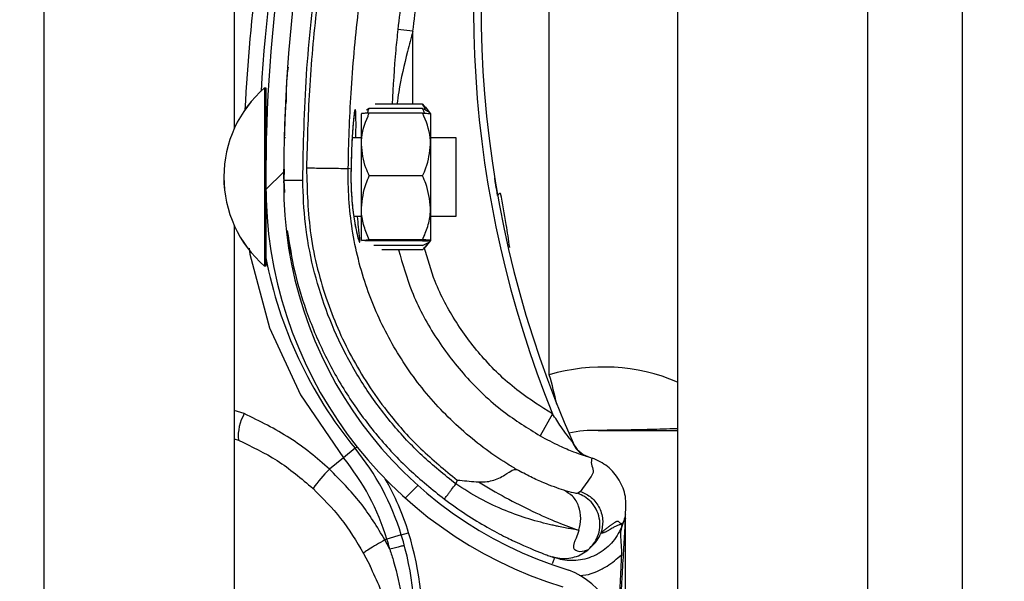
# Model space of a CAD drawing. Header units: inches. Extents: x 170 to 284, y 215 to 248.
# Tile 942 of 1056: x 235.429 to 235.5621, y 242.0638 to 242.1397. Entities that reach past the tile are written whole.
import ezdxf

# ---------------------------------------------------------------- set-up
doc = ezdxf.new("R2010")
doc.units = ezdxf.units.IN
doc.header["$LTSCALE"] = 0.25
doc.header["$MEASUREMENT"] = 0
doc.layers.add('ANNOTATIONS', color=1, linetype='Continuous')
doc.layers.add('LH TOP OF HOOD', color=7, linetype='Continuous')
doc.styles.add('ARIAL', font='arial.ttf', dxfattribs={"height": 0.09375})
doc.dimstyles.new('STANDARD$0', dxfattribs={"dimtxt": 0.09375, "dimasz": 0.09375, "dimexe": 0.03125, "dimexo": 0.046875, "dimgap": 0.09, "dimtad": 0, "dimtih": 1, "dimtoh": 1, "dimdec": 4, "dimzin": 0, "dimdsep": 46, "dimtxsty": 'ARIAL', "dimcen": 0.09, "dimadec": 0, "dimazin": 0, "dimtfac": 1, "dimtdec": 4, "dimtofl": 0, "dimtmove": 0, "dimatfit": 1, "dimfxl": 1, "dimtolj": 1, "dimtzin": 0, "dimarcsym": 0})

# ---------------------------------------------------------------- blocks, each defined once
blk = doc.blocks.new('*D70')
at = {"layer": 'ANNOTATIONS', "color": 0, "lineweight": -2, "transparency": 16777216}
for p, q in [((235.475871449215, 243.8427370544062), (236.9163148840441, 243.8427370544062)), ((236.8850648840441, 243.7489870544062), (236.8850648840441, 242.028811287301)), ((236.8850648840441, 239.873775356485), (236.8850648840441, 241.5939511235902)), ((236.1545398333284, 239.780025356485), (236.9163148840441, 239.780025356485))]:
    blk.add_line(p, q, dxfattribs=at)
at = {"layer": 'ANNOTATIONS', "color": 0, "transparency": 16777216}
for points in [[(236.8694398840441, 243.7489870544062), (236.9006898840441, 243.7489870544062), (236.8850648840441, 243.8427370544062)], [(236.8694398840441, 239.873775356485), (236.9006898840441, 239.873775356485), (236.8850648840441, 239.780025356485)]]:
    blk.add_solid(points, dxfattribs=at)
at = {"layer": 'defpoints', "color": 0, "transparency": 16777216}
for p in [(235.428996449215, 243.8427370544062), (236.1076648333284, 239.780025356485), (236.8850648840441, 239.780025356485)]:
    blk.add_point(p, dxfattribs=at)
at = {"layer": 'ANNOTATIONS', "color": 0, "transparency": 16777216, "insert": (236.8850648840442, 241.8113812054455), "char_height": 0.09375, "attachment_point": 5, "style": 'ARIAL'}
blk.add_mtext('\\A1;OPENING\\PHEIGHT', dxfattribs=at)

msp = doc.modelspace()

# ---------------------------------------------------------------- hatches: boundary and pattern name
at = {"layer": 'LH TOP OF HOOD'}
h = msp.add_hatch(dxfattribs=at)
h.set_pattern_fill('ANSI31', color=256, scale=0.34241245, angle=2.8e-322, style=0)
h.set_pattern_definition([(45, (225.4196035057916, 238.187647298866), (-0.03026527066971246, 0.03026527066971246), [])])
edge = h.paths.add_edge_path(flags=0)
edge.add_arc((235.4928707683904, 242.0272133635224), 0.001712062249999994, 450.0000000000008, 472.2104203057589)
edge.add_line((235.4922235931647, 242.0287983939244), (235.4913110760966, 242.0310332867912))
edge.add_arc((235.4928707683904, 242.0272133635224), 0.004126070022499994, 450, 472.2104203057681, ccw=False)
edge.add_arc((235.4928707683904, 242.0183106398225), 0.01302879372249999, 401.47616737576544, 450, ccw=False)
edge.add_arc((235.4886248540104, 242.0151604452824), 0.01830194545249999, 359.9999999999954, 400.0613730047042, ccw=False)
edge.add_arc((235.4951649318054, 242.0151604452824), 0.01176186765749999, 292.14085769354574, 360, ccw=False)
edge.add_arc((235.4928707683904, 242.0184133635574), 0.01566536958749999, 235.2570680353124, 295.43079980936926, ccw=False)
edge.add_arc((235.4981096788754, 242.0265285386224), 0.02532140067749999, 212.8542481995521, 235.9809333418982, ccw=False)
edge.add_arc((235.4899602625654, 242.0201596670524), 0.01504902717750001, 172.1557183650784, 209.3146496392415, ccw=False)
edge.add_arc((235.5023898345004, 242.0188242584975), 0.02754708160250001, 453.30850314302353, 532.9325737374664, ccw=False)
edge.add_arc((235.4991369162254, 242.0549145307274), 0.008748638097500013, 280.9586189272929, 427.9414322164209)
edge.add_arc((235.5189966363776, 242.1172678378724), 0.05672062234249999, 179.5706357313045, 253.0098997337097, ccw=False)
edge.add_arc((235.6773283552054, 242.1184662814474), 0.2150521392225, 163.4260275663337, 180.2060536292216, ccw=False)
edge.add_arc((235.4985548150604, 242.1706156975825), 0.02884824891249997, 465.1588434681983, 521.4137567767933, ccw=False)
edge.add_arc((235.4812287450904, 242.2251620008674), 0.0284373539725, 290.1205938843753, 343.7190675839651)
edge.add_arc((235.4940692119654, 242.2209845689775), 0.01494630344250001, 345.2914408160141, 400.547192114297)
edge.add_arc((235.4906450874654, 242.2191697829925), 0.0187470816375, 397.9578745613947, 431.4396159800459)
edge.add_arc((235.4928707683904, 242.2239977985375), 0.0134739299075, 433.8775574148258, 472.273645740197)
edge.add_arc((235.4903026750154, 242.2310172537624), 0.006011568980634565, 474.9825325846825, 495.7175736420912)
edge.add_arc((235.5000956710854, 242.2237581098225), 0.01816498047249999, 500.899260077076, 539.9999999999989)
edge.add_arc((235.4928707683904, 242.2237581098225), 0.01094007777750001, 539.9999999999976, 629.9999999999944)
edge.add_arc((235.4928707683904, 242.2146841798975), 0.001866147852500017, 269.9999999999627, 285.6422464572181)
edge.add_line((235.4933739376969, 242.21288714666), (235.4940248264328, 242.2105625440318))
edge.add_arc((235.4928707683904, 242.2146841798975), 0.004280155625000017, 269.9999999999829, 285.64224645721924, ccw=False)
edge.add_arc((235.4928707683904, 242.2237581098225), 0.01335408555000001, 179.9999999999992, 269.999999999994, ccw=False)
edge.add_arc((235.5000956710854, 242.2237581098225), 0.020578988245, 500.6113583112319, 540, ccw=False)
edge.add_arc((235.4903026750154, 242.2310172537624), 0.008425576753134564, 474.5776671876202, 496.4997109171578, ccw=False)
edge.add_arc((235.4928707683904, 242.2239977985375), 0.01588793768, 433.69030225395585, 472.4705806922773, ccw=False)
edge.add_arc((235.4906450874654, 242.2191697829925), 0.02116108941, 398.1045307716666, 431.57717173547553, ccw=False)
edge.add_arc((235.4940692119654, 242.2209845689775), 0.01736031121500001, 345.1802481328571, 400.36585332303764, ccw=False)
edge.add_arc((235.4812287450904, 242.2251620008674), 0.030851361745, 289.91815728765, 343.77953759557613, ccw=False)
edge.add_arc((235.4985548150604, 242.1706156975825), 0.02643424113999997, 464.9417095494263, 521.3236131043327)
edge.add_arc((235.6773283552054, 242.1184662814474), 0.21263813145, 523.4376684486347, 540.2096895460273)
edge.add_arc((235.5189966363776, 242.1172678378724), 0.05430661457, 539.5566266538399, 613.1145348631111)
edge.add_arc((235.4991369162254, 242.0549145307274), 0.01116264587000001, 280.06103888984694, 428.5290871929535, ccw=False)
edge.add_arc((235.5023898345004, 242.0188242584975), 0.02513307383, 452.9714001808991, 532.9706577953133)
edge.add_arc((235.4899602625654, 242.0201596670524), 0.01263501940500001, 532.0830472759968, 568.9826967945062)
edge.add_arc((235.4981096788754, 242.0265285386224), 0.022907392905, 213.0443063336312, 236.0197152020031)
edge.add_arc((235.4928707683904, 242.0184133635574), 0.01325136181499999, 235.1922404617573, 295.7352497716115)
edge.add_arc((235.4951649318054, 242.0151604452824), 0.009347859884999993, 291.7225241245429, 360)
edge.add_arc((235.4886248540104, 242.0151604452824), 0.01588793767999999, 359.9999999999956, 399.9521788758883)
edge.add_arc((235.4928707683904, 242.0183106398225), 0.01061478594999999, 401.6345013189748, 450.0000000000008)

# ---------------------------------------------------------------- linework, layer by layer
for p, q in [((235.5564384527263, 239.8275350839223), (235.5564384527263, 244.0802977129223)), ((235.5179170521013, 244.0327879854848), (235.5179170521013, 239.8681965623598)), ((235.5435979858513, 244.0327879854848), (235.5435979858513, 239.8275350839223)), ((235.5564384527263, 239.8275350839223), (235.5564384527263, 244.0327879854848)), ((235.4323139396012, 239.8275350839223), (235.4323139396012, 243.9380293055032)), ((235.4579948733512, 242.3173442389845), (235.4579948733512, 242.1249703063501)), ((235.5005924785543, 242.091696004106), (235.5005924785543, 242.1571166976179)), ((235.4821542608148, 242.138133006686), (235.4801128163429, 242.1383532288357)), ((235.482151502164, 242.1282812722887), (235.4821542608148, 242.138133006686)), ((235.462109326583, 242.1304888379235), (235.4621041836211, 242.107998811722)), ((235.4621077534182, 242.1304888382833), (235.462109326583, 242.1304888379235)), ((235.462109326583, 242.1304888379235), (235.4622805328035, 242.1304887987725)), ((235.4622805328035, 242.1304887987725), (235.462277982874, 242.1193380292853)), ((235.4649657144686, 242.1285521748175), (235.4649658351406, 242.1285544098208)), ((235.4762588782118, 242.1276759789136), (235.4758719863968, 242.1274897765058)), ((235.4834666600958, 242.1276743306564), (235.4762588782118, 242.1276759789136)), ((235.4834667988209, 242.1282809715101), (235.4770317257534, 242.1282824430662)), ((235.4834667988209, 242.1282809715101), (235.4837716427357, 242.1278918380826)), ((235.483794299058, 242.1279101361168), (235.4845365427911, 242.1269911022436)), ((235.4751877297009, 242.1228238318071), (235.4751886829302, 242.1269922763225)), ((235.4834665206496, 242.1270645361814), (235.4762587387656, 242.1270661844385)), ((235.4845365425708, 242.1269901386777), (235.4845355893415, 242.1228216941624)), ((235.4647567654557, 242.1237855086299), (235.4649279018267, 242.1237854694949)), ((235.4739452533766, 242.1237834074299), (235.4751879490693, 242.1237831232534)), ((235.4845358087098, 242.1237809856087), (235.4879599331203, 242.1237802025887)), ((235.4879599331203, 242.1237802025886), (235.4879576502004, 242.1137970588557)), ((235.4751857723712, 242.1142644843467), (235.4751877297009, 242.1228238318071)), ((235.4845355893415, 242.1228216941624), (235.4845336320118, 242.114262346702)), ((235.4647528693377, 242.1195071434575), (235.4646907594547, 242.1179889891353)), ((235.4646974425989, 242.1181523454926), (235.464701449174, 242.1195095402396)), ((235.4737868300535, 242.1194980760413), (235.4734166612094, 242.1196025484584)), ((235.4737868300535, 242.1194980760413), (235.4737869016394, 242.119497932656)), ((235.4834645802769, 242.1185793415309), (235.4762567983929, 242.1185809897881)), ((235.4622774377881, 242.1169543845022), (235.4622753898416, 242.107998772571)), ((235.4646907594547, 242.1179889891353), (235.4647921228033, 242.1163456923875)), ((235.4646959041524, 242.1176312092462), (235.4646967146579, 242.1179057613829)), ((235.4751847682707, 242.1098735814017), (235.4751857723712, 242.1142644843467)), ((235.4845336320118, 242.114262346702), (235.4845326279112, 242.109871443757)), ((235.4751855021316, 242.1130827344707), (235.4741646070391, 242.1130829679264)), ((235.4879574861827, 242.113079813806), (235.4845333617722, 242.113080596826)), ((235.4879576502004, 242.1137970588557), (235.4879574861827, 242.1130798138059)), ((235.4579948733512, 242.1118967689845), (235.4579948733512, 241.9195228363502)), ((235.4834625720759, 242.1097975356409), (235.4762547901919, 242.1097991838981)), ((235.4834626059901, 242.1099458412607), (235.476254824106, 242.1099474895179)), ((235.4834624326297, 242.1091877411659), (235.476854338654, 242.109189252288)), ((235.4845326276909, 242.1098704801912), (235.4837899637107, 242.1089517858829)), ((235.4621041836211, 242.107998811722), (235.4621038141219, 242.1063830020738)), ((235.4622753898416, 242.107998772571), (235.4622750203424, 242.1063829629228)), ((235.4834622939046, 242.1085811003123), (235.4779448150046, 242.1085823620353)), ((235.4621038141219, 242.1063830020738), (235.4621022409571, 242.1063830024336)), ((235.4622750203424, 242.1063829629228), (235.4621038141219, 242.1063830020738)), ((235.4593588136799, 242.0864538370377), (235.4579948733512, 242.0868888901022)), ((235.5010251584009, 242.0864333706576), (235.4993421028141, 242.0834537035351)), ((235.4579948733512, 242.0830250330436), (235.4585634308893, 242.0828512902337)), ((235.4743255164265, 242.0817741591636), (235.472752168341, 242.0804858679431)), ((235.4743255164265, 242.0817741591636), (235.4745845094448, 242.0819862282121)), ((235.472752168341, 242.0804858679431), (235.470855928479, 242.0789331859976)), ((235.5056162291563, 242.0807098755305), (235.5060348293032, 242.0805628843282)), ((235.5060348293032, 242.0805628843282), (235.5063668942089, 242.080439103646)), ((235.4881326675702, 242.0774798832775), (235.4879502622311, 242.0769510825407)), ((235.5048214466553, 242.0759426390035), (235.5044359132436, 242.0756805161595)), ((235.5108807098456, 242.0728215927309), (235.5108807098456, 242.0728435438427)), ((235.5105511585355, 242.0717098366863), (235.5104548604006, 242.07143066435)), ((235.5108807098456, 242.0198676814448), (235.5108807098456, 242.0722898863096)), ((235.4805866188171, 242.070062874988), (235.4815692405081, 242.0703623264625)), ((235.4786414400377, 242.0694700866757), (235.4783757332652, 242.0693891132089)), ((235.4790297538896, 242.068113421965), (235.4783757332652, 242.0693891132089)), ((235.4805866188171, 242.070062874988), (235.4786414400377, 242.0694700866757)), ((235.4754854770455, 242.0675641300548), (235.4763567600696, 242.065859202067)), ((235.5008114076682, 242.0671549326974), (235.5009782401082, 242.0670956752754)), ((235.5010567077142, 242.0670682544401), (235.5013074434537, 242.0669807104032))]:
    msp.add_line(p, q, dxfattribs=at)
at = {"layer": 'LH TOP OF HOOD', "flags": 128}
msp.add_lwpolyline([(235.4600373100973, 242.1088118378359), (235.4601103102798, 242.1080168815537), (235.4627685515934, 242.0980619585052), (235.4669411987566, 242.0889777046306), (235.4727521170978, 242.0804859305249), (235.472752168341, 242.0804858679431), (235.472752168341, 242.0804858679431)], dxfattribs=at)
at = {"layer": 'LH TOP OF HOOD'}
for centre, radius, start, end in [((235.6772931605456, 242.1170828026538), 0.2160622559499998, 161.092978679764, 176.5593061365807), ((235.6773283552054, 242.1184662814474), 0.2150521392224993, 163.4260275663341, 180.2060536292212), ((235.6773283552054, 242.1184662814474), 0.2126381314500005, 163.4376684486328, 180.2096895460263), ((235.6368884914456, 242.1413769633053), 0.1465525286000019, 165.3406183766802, 202.0185750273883), ((235.6368884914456, 242.1413769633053), 0.1455252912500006, 165.3544246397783, 203.870550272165), ((235.6772931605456, 242.1170828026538), 0.2180957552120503, 167.1792232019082, 177.2529346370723), ((235.4725244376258, 242.1184335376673), 0.01593228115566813, 130.8294767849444, 229.144318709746), ((235.4725260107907, 242.1184335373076), 0.01593228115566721, 130.8294767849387, 229.1443187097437), ((235.4628269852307, 242.1243338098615), 0.0005478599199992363, 179.9868977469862, 209.2820731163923), ((235.5189966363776, 242.1172678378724), 0.05672062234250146, 179.5706357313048, 253.0098997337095), ((235.5189966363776, 242.1172678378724), 0.05430661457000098, 179.5566266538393, 253.114534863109), ((235.4940877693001, 242.1156984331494), 0.0005320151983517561, 98.82251519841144, 154.8284159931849), ((235.4628242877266, 242.1125377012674), 0.0005478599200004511, 134.5651049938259, 179.98689774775), ((235.5190986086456, 242.1184353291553), 0.05786770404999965, 190.8936622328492, 219.3113539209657), ((235.5078891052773, 242.0670734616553), 0.02568093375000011, 67.01549504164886, 106.5066258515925), ((235.4443704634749, 242.0751740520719), 0.05859940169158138, 12.39253661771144, 16.37646921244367), ((235.4646553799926, 242.0833953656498), 0.006116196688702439, 149.9959646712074, 185.103577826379), ((235.5067717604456, 242.0670734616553), 0.01712062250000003, 88.6104970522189, 101.9466001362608), ((235.5071993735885, 242.0847025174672), 0.0005136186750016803, 268.6104970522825, 270.0142555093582), ((235.5069423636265, 242.0838726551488), 0.003424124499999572, 203.8705502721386, 250.6224115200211), ((235.4478325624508, 242.0600811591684), 0.03424124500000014, 16.94846748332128, 39.31135392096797), ((235.4478325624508, 242.0600811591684), 0.03220774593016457, 16.94846748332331, 39.31135392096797), ((235.4872691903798, 242.0627333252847), 0.02306145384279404, 135.3749046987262, 143.8386130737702), ((235.4478325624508, 242.0600811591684), 0.03526848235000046, 16.9484674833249, 29.83866096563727), ((235.4393165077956, 242.0574859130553), 0.04417120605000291, 355.7713036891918, 16.94846748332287), ((235.4393165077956, 242.0574859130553), 0.04111046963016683, 14.98049646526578, 16.94846748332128), ((235.4393165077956, 242.0574859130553), 0.04314396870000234, 355.771303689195, 16.94846748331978), ((235.4991369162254, 242.0549145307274), 0.01116264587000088, 280.0610388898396, 68.52908719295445)]:
    msp.add_arc(centre, radius, start, end, dxfattribs=at)
for points, knots in [([(235.4877024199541, 242.1752882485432), (235.4872743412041, 242.1738589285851), (235.4856894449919, 242.1685670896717), (235.4833942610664, 242.1592690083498), (235.4813276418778, 242.1483596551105), (235.4804763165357, 242.1413473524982), (235.4801128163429, 242.1383532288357)], [0, 0, 0, 0, 0.1185397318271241, 0.4388752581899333, 0.7604101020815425, 1, 1, 1, 1]), ([(235.4672588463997, 242.1179947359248), (235.4673576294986, 242.1227501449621), (235.4675557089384, 242.1322856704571), (235.4691652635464, 242.1465945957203), (235.4716220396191, 242.1609041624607), (235.4741193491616, 242.1703080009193), (235.4753710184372, 242.1750212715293)], [0, 0, 0, 0, 0.2468628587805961, 0.4950083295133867, 0.74689458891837, 1, 1, 1, 1]), ([(235.4757838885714, 242.1745329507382), (235.4748098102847, 242.1709027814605), (235.472858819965, 242.1636318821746), (235.4706805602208, 242.152551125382), (235.469069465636, 242.1413685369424), (235.4680587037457, 242.1303998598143), (235.4678640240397, 242.1231520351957), (235.4677705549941, 242.1196722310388)], [0, 0, 0, 0, 0.2027568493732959, 0.4061035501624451, 0.6088604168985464, 0.8122072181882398, 1, 1, 1, 1]), ([(235.4821542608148, 242.138133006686), (235.4825139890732, 242.1410961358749), (235.4833546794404, 242.1480210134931), (235.4853985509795, 242.1588176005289), (235.4876688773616, 242.1680197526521), (235.4892416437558, 242.1732711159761), (235.4896652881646, 242.1746856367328)], [0, 0, 0, 0, 0.2395900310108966, 0.5599255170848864, 0.8814604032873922, 0.9999999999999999, 0.9999999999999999, 0.9999999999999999, 0.9999999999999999]), ([(235.4734166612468, 242.1196025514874), (235.4734166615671, 242.1196025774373), (235.473458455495, 242.1229889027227), (235.4737215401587, 242.1300356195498), (235.4746734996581, 242.1407088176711), (235.4762481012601, 242.1515848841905), (235.4783665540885, 242.1623722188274), (235.480264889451, 242.1694472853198), (235.4812140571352, 242.1729848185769)], [0, 0, 0, 0, 1.439079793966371e-06, 0.1877923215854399, 0.3908439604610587, 0.5938956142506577, 0.7969478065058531, 1, 1, 1, 1]), ([(235.4801128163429, 242.1383532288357), (235.480015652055, 242.1374354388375), (235.4796607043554, 242.1340826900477), (235.4794749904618, 242.1307223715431), (235.4793401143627, 242.1282819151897)], [0, 0, 0, 0, 0.2737425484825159, 1, 1, 1, 1]), ([(235.4821542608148, 242.138133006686), (235.4819071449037, 242.1372240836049), (235.4811694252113, 242.1345106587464), (235.4804111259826, 242.1312166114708), (235.4800716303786, 242.1288362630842), (235.4799925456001, 242.1282817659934)], [0, 0, 0, 0, 0.2786878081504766, 0.8319718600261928, 1, 1, 1, 1]), ([(235.4650646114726, 242.1285571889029), (235.4650702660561, 242.1297768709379), (235.4650775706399, 242.1313524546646), (235.4652718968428, 242.1329139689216), (235.4653157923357, 242.1332666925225)], [0, 0, 0, 0, 0.774114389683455, 1, 1, 1, 1]), ([(235.4649657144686, 242.1285521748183), (235.4649604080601, 242.1284550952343), (235.4649550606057, 242.1283572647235), (235.4649171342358, 242.1276059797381), (235.4648605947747, 242.1265051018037), (235.464799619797, 242.1246914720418), (235.4647691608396, 242.1237855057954)], [0, 0, 0, 0, 0.3307707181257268, 0.3333292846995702, 0.6669765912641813, 1, 1, 1, 1]), ([(235.4744506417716, 242.123783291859), (235.4744535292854, 242.1241030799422), (235.4744643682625, 242.1253034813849), (235.4744594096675, 242.1266948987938), (235.474412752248, 242.1275543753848), (235.4743241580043, 242.1276418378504), (235.4741976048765, 242.1269911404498), (235.4740291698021, 242.1252688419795), (235.473866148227, 242.1227127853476), (235.4738138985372, 242.1205951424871), (235.4737868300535, 242.1194980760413)], [0, 0, 0, 0, 0.05114929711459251, 0.1920011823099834, 0.333489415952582, 0.4224210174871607, 0.5646212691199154, 0.706536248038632, 0.847968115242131, 1, 1, 1, 1]), ([(235.4760039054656, 242.1270547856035), (235.4760265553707, 242.1271462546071), (235.4760796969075, 242.1273608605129), (235.476193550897, 242.1275610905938), (235.4762588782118, 242.1276759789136)], [0, 0, 0, 0, 0.4262184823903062, 1, 1, 1, 1]), ([(235.4837213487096, 242.1270530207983), (235.4836987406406, 242.1271445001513), (235.4836456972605, 242.1273591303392), (235.4835319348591, 242.1275594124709), (235.4834666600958, 242.1276743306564)], [0, 0, 0, 0, 0.4262184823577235, 1, 1, 1, 1]), ([(235.4834666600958, 242.1276743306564), (235.4837186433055, 242.1275642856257), (235.4842285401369, 242.1273416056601), (235.4845130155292, 242.1270704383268), (235.4845321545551, 242.126915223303), (235.4845365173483, 242.1268798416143)], [0, 0, 0, 0, 0.4299704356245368, 0.8700602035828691, 1, 1, 1, 1]), ([(235.4838534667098, 242.1274879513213), (235.4837985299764, 242.1276691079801), (235.483715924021, 242.1279415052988), (235.4835293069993, 242.1281957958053), (235.4834667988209, 242.1282809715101)], [0, 0, 0, 0, 0.6650456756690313, 1, 1, 1, 1]), ([(235.4742490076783, 242.1271249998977), (235.4742491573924, 242.1271255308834), (235.474256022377, 242.1271498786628), (235.4742244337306, 242.1270129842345), (235.4741798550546, 242.1266977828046), (235.4741325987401, 242.1262346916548), (235.474108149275, 242.1259950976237)], [0, 0, 0, 0, 0.005301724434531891, 0.2431048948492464, 0.6083977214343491, 1, 1, 1, 1]), ([(235.4751877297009, 242.1228238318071), (235.4751911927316, 242.1229917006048), (235.4752182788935, 242.1243046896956), (235.4756499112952, 242.1257443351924), (235.4761994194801, 242.1269373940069), (235.4762587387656, 242.1270661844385)], [0, 0, 0, 0, 0.1156468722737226, 0.9045342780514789, 1, 1, 1, 1]), ([(235.4762587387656, 242.1270661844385), (235.476006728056, 242.1270559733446), (235.4754967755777, 242.127035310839), (235.4752122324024, 242.1270100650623), (235.4751930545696, 242.1269955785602), (235.4751886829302, 242.1269922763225)], [0, 0, 0, 0, 0.4299704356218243, 0.8700602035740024, 1, 1, 1, 1]), ([(235.4845355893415, 242.1228216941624), (235.4845322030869, 242.1229895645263), (235.4845057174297, 242.1243025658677), (235.484074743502, 242.1257424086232), (235.4835257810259, 242.1269357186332), (235.4834665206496, 242.1270645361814)], [0, 0, 0, 0, 0.1156468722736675, 0.9045342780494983, 0.9999999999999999, 0.9999999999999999, 0.9999999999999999, 0.9999999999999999]), ([(235.4834665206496, 242.1270645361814), (235.4837185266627, 242.1270542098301), (235.4842284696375, 242.1270333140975), (235.4845130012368, 242.1270079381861), (235.4845321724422, 242.1269934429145), (235.4845365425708, 242.1269901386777)], [0, 0, 0, 0, 0.4299704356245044, 0.8700602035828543, 1, 1, 1, 1]), ([(235.474108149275, 242.1259950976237), (235.4741034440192, 242.1259514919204), (235.474068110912, 242.1256240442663), (235.473995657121, 242.1246837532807), (235.4739036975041, 242.123188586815), (235.4738306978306, 242.1214122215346), (235.4737956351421, 242.1201423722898), (235.4737876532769, 242.1194926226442), (235.4737876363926, 242.1194912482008)], [0, 0, 0, 0, 0.03583539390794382, 0.2690981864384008, 0.5116419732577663, 0.7561140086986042, 0.9994840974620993, 1, 1, 1, 1]), ([(235.4762567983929, 242.1185809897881), (235.4760939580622, 242.118939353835), (235.4754778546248, 242.1202952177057), (235.4753107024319, 242.1217520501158), (235.4751877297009, 242.1228238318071)], [0, 0, 0, 0, 0.2643068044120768, 1, 1, 1, 1]), ([(235.4834645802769, 242.1185793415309), (235.4836275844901, 242.1189376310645), (235.484244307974, 242.1202932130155), (235.4844121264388, 242.1217499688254), (235.4845355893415, 242.1228216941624)], [0, 0, 0, 0, 0.2643068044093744, 0.9999999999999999, 0.9999999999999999, 0.9999999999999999, 0.9999999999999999]), ([(235.4677701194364, 242.1196722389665), (235.4678528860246, 242.1166349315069), (235.4680211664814, 242.1104594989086), (235.4703106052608, 242.1016725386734), (235.4739249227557, 242.0935059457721), (235.4783397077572, 242.0869258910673), (235.4831487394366, 242.0815411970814), (235.486462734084, 242.0788406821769), (235.4881326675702, 242.0774798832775)], [0, 0, 0, 0, 0.1870908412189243, 0.3803918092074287, 0.5558755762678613, 0.7364481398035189, 0.8671952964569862, 1, 1, 1, 1]), ([(235.4677701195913, 242.1196722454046), (235.4684942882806, 242.1196608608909), (235.4699426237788, 242.1196380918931), (235.4717837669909, 242.1196101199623), (235.4730987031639, 242.1195941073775), (235.4733106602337, 242.1195997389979), (235.4734166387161, 242.1196025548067)], [0, 0, 0, 0, 0.2500007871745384, 0.5000009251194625, 0.7500005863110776, 1, 1, 1, 1]), ([(235.4961599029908, 242.0789119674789), (235.495718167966, 242.0791746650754), (235.4930706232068, 242.0807491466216), (235.488545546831, 242.0841805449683), (235.4832144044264, 242.08978187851), (235.4789261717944, 242.0962217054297), (235.4756768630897, 242.1034477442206), (235.4737172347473, 242.1113225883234), (235.4733464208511, 242.1168505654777), (235.4734166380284, 242.1196025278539), (235.4734166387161, 242.1196025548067)], [0, 0, 0, 0, 0.03155846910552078, 0.1891461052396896, 0.3467338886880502, 0.5043277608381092, 0.6619226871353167, 0.8309600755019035, 0.9999983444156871, 1, 1, 1, 1]), ([(235.4737882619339, 242.1194890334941), (235.4737869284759, 242.1194466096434), (235.4737660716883, 242.1187830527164), (235.4737713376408, 242.1174514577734), (235.4738652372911, 242.1156279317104), (235.4739845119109, 242.1143235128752), (235.474071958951, 242.1137286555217), (235.4740887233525, 242.1136146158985)], [0, 0, 0, 0, 0.02096907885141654, 0.3279800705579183, 0.6261032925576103, 0.92832056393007, 1, 1, 1, 1]), ([(235.4737869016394, 242.1194979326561), (235.4737791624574, 242.1190428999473), (235.4737547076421, 242.1176050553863), (235.4738774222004, 242.1151948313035), (235.474193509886, 242.1126533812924), (235.4745765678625, 242.1107261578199), (235.4748587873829, 242.1097422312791), (235.4750039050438, 242.1095063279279), (235.4749921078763, 242.1100644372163), (235.4748342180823, 242.111316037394), (235.4747148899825, 242.1126028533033), (235.4746703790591, 242.1130828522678)], [0, 0, 0, 0, 0.05799721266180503, 0.1832636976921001, 0.306412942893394, 0.4347166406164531, 0.5675677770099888, 0.660949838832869, 0.7922661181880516, 0.9225125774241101, 1, 1, 1, 1]), ([(235.4751857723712, 242.1142644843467), (235.4753138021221, 242.1153756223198), (235.4754845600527, 242.1168575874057), (235.4761022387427, 242.1182360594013), (235.4762567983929, 242.1185809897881)], [0, 0, 0, 0, 0.7497733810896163, 0.9999999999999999, 0.9999999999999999, 0.9999999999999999, 0.9999999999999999]), ([(235.4845336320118, 242.114262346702), (235.4844061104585, 242.1153735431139), (235.4842360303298, 242.1168555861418), (235.4836189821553, 242.1182343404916), (235.4834645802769, 242.1185793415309)], [0, 0, 0, 0, 0.7497733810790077, 1, 1, 1, 1]), ([(235.4936062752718, 242.1159247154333), (235.4935204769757, 242.1164169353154), (235.493358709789, 242.1173449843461), (235.4932206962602, 242.1181998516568), (235.493212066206, 242.1182535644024), (235.4932087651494, 242.1182741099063)], [0, 0, 0, 0, 0.4108597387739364, 0.7746496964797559, 1, 1, 1, 1]), ([(235.4646907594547, 242.1179889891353), (235.4647250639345, 242.1179890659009), (235.464777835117, 242.1179891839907), (235.4650980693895, 242.1179899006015), (235.465429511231, 242.1179906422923), (235.4658409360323, 242.1179915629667), (235.4664388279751, 242.1179929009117), (235.4669357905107, 242.1179940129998), (235.4672588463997, 242.1179947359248)], [0, 0, 0, 0, 0.2394568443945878, 0.3683606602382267, 0.5000000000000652, 0.6316393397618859, 0.7605431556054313, 1, 1, 1, 1]), ([(235.4879502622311, 242.0769510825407), (235.4864056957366, 242.0781926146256), (235.4833140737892, 242.0806776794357), (235.479256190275, 242.0850503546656), (235.4756823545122, 242.0898263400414), (235.4726939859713, 242.0950004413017), (235.4703033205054, 242.1004757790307), (235.4685805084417, 242.1061917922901), (235.4674751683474, 242.1120544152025), (235.4673308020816, 242.1160187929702), (235.4672588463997, 242.1179947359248)], [0, 0, 0, 0, 0.1247413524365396, 0.2496837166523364, 0.3746881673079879, 0.4999855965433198, 0.6253465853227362, 0.7503062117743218, 0.8755465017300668, 1, 1, 1, 1]), ([(235.4952423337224, 242.1089085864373), (235.4950950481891, 242.1099478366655), (235.4947454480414, 242.1124146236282), (235.4942771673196, 242.1148276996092), (235.4940061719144, 242.1162241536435)], [0, 0, 0, 0, 0.4212971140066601, 0.9999999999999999, 0.9999999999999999, 0.9999999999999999, 0.9999999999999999]), ([(235.476254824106, 242.1099474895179), (235.4760029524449, 242.1105453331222), (235.4754932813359, 242.1117550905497), (235.4752090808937, 242.1132286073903), (235.4751900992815, 242.1140721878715), (235.4751857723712, 242.1142644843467)], [0, 0, 0, 0, 0.429970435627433, 0.8700602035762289, 1, 1, 1, 1]), ([(235.4834626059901, 242.1099458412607), (235.4837147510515, 242.1105435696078), (235.4842249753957, 242.1117530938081), (235.4845098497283, 242.1132264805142), (235.4845292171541, 242.1140700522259), (235.4845336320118, 242.114262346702)], [0, 0, 0, 0, 0.4299704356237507, 0.8700602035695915, 1, 1, 1, 1]), ([(235.4740887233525, 242.1136146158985), (235.4741412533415, 242.1132267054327), (235.4742641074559, 242.1123194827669), (235.4744843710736, 242.1112173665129), (235.4746659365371, 242.1104451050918), (235.4747813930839, 242.1100758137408), (235.4747841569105, 242.1100687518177), (235.4747849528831, 242.1100667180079)], [0, 0, 0, 0, 0.1981000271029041, 0.4633049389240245, 0.7305309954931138, 0.9223938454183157, 1, 1, 1, 1]), ([(235.4651774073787, 242.1111981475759), (235.465470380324, 242.1093284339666), (235.4660867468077, 242.1053948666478), (235.4679039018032, 242.0995849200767), (235.4703973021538, 242.0938293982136), (235.4735435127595, 242.0883984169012), (235.4772934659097, 242.0833840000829), (235.4815537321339, 242.0788023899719), (235.4847918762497, 242.0761976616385), (235.4864081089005, 242.0748975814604)], [0, 0, 0, 0, 0.1313887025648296, 0.2764200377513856, 0.4215581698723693, 0.5666389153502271, 0.7114924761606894, 0.8559992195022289, 1, 1, 1, 1]), ([(235.4655928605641, 242.1083994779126), (235.4656033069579, 242.1083412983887), (235.4656564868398, 242.10804512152), (235.4656275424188, 242.1082244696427), (235.4654876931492, 242.1088950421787), (235.465293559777, 242.1102126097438), (235.4652074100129, 242.110797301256)], [0, 0, 0, 0, 0.06273411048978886, 0.319363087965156, 0.6979565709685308, 1, 1, 1, 1]), ([(235.4656213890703, 242.1082400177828), (235.4656235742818, 242.1082293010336), (235.4656321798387, 242.1081870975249), (235.4654812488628, 242.1089287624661), (235.4652916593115, 242.1102215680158), (235.4652075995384, 242.1107947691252)], [0, 0, 0, 0, 0.1592756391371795, 0.6272415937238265, 1, 1, 1, 1]), ([(235.465621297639, 242.1082399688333), (235.4656234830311, 242.1082292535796), (235.4656320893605, 242.1081870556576), (235.4654812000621, 242.1089283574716), (235.46529169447, 242.1102205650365), (235.4652077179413, 242.1107931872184)], [0, 0, 0, 0, 0.1593327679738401, 0.6274710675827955, 1, 1, 1, 1]), ([(235.4656212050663, 242.1082399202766), (235.4656233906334, 242.108229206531), (235.4656319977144, 242.1081870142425), (235.4654811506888, 242.1089279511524), (235.4652917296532, 242.1102195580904), (235.4652078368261, 242.1107915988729)], [0, 0, 0, 0, 0.1593901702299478, 0.6277016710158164, 1, 1, 1, 1]), ([(235.4751847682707, 242.1098735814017), (235.4753125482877, 242.109892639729), (235.475482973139, 242.1099180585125), (235.4761003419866, 242.109941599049), (235.476254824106, 242.1099474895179)], [0, 0, 0, 0, 0.7497733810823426, 1, 1, 1, 1]), ([(235.4762547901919, 242.1097991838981), (235.4760027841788, 242.1098095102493), (235.475492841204, 242.109830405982), (235.4752083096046, 242.1098557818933), (235.4751891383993, 242.1098702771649), (235.4751847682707, 242.1098735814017)], [0, 0, 0, 0, 0.4299704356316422, 0.870060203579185, 1, 1, 1, 1]), ([(235.4834622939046, 242.1085811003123), (235.4837449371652, 242.1088698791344), (235.4840557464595, 242.1091874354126), (235.4841781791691, 242.1095247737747), (235.4841892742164, 242.1095553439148)], [0, 0, 0, 0, 0.9093784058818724, 1, 1, 1, 1]), ([(235.4834624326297, 242.1091877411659), (235.4837144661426, 242.1092976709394), (235.4842244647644, 242.1095201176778), (235.4845090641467, 242.1097911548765), (235.4845282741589, 242.1099463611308), (235.4845326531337, 242.1099817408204)], [0, 0, 0, 0, 0.4299704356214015, 0.8700602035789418, 1, 1, 1, 1]), ([(235.4834625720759, 242.1097975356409), (235.4837145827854, 242.1098077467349), (235.4842245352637, 242.1098284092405), (235.4845090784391, 242.1098536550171), (235.4845282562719, 242.1098681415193), (235.4845326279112, 242.109871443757)], [0, 0, 0, 0, 0.4299704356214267, 0.8700602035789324, 1, 1, 1, 1]), ([(235.4845326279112, 242.109871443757), (235.4844048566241, 242.1098905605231), (235.484234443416, 242.1099160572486), (235.4836170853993, 242.1099398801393), (235.4834626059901, 242.1099458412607)], [0, 0, 0, 0, 0.7497733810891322, 0.9999999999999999, 0.9999999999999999, 0.9999999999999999, 0.9999999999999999]), ([(235.5010251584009, 242.0864333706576), (235.4994889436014, 242.0873914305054), (235.4961130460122, 242.0894968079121), (235.4916918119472, 242.0936800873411), (235.4879016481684, 242.0987212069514), (235.4851478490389, 242.1038235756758), (235.4841348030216, 242.1073752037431), (235.4836891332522, 242.1089376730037)], [0, 0, 0, 0, 0.1859244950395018, 0.4085770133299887, 0.6208996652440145, 0.8332222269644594, 1, 1, 1, 1]), ([(235.4802228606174, 242.1085818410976), (235.4807577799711, 242.1066945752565), (235.481909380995, 242.1026315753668), (235.4849934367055, 242.096884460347), (235.4891407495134, 242.0913754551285), (235.4939725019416, 242.0868022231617), (235.497662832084, 242.0845009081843), (235.4993421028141, 242.0834537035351)], [0, 0, 0, 0, 0.1810254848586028, 0.3897206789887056, 0.5984159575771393, 0.8172607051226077, 0.9999999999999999, 0.9999999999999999, 0.9999999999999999, 0.9999999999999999]), ([(235.470855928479, 242.0789331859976), (235.4708559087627, 242.0789332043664), (235.4691947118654, 242.0804808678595), (235.465569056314, 242.0834014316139), (235.4614515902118, 242.0854252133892), (235.4593588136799, 242.0864538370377)], [0, 0, 0, 0, 5.836249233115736e-06, 0.4917349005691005, 1, 1, 1, 1]), ([(235.5037223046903, 242.0826027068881), (235.5037185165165, 242.0826072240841), (235.5036508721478, 242.0826878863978), (235.5034090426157, 242.0829929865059), (235.5028892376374, 242.0836825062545), (235.502047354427, 242.084859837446), (235.501406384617, 242.0858465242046), (235.5010251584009, 242.0864333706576)], [0, 0, 0, 0, 0.005253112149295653, 0.09380336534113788, 0.2660256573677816, 0.5634579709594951, 1, 1, 1, 1]), ([(235.4993421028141, 242.0834537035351), (235.5002181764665, 242.0829855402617), (235.5017588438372, 242.0821622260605), (235.5037419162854, 242.0813378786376), (235.5049897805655, 242.0808922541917), (235.5054620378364, 242.0807513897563), (235.5055964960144, 242.0807169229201), (235.5055965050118, 242.0807169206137)], [0, 0, 0, 0, 0.3699466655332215, 0.6505899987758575, 0.8492685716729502, 0.9999899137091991, 1, 1, 1, 1]), ([(235.5179170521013, 242.084419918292), (235.5175664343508, 242.0844080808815), (235.5160064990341, 242.0843554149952), (235.5137494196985, 242.0842883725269), (235.5113617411, 242.0842337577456), (235.5098071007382, 242.084209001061), (235.508809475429, 242.08419803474), (235.5081758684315, 242.0841931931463), (235.5077759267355, 242.0841910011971), (235.5075241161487, 242.0841899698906), (235.5073506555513, 242.084189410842), (235.5072420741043, 242.0841891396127), (235.5071927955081, 242.0841890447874), (235.5071886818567, 242.0841890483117), (235.5071869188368, 242.0841890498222)], [0, 0, 0, 0, 0.09048385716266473, 0.4025722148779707, 0.6140598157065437, 0.7523489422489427, 0.8411803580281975, 0.8978729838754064, 0.9340902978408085, 0.9574251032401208, 0.9727591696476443, 0.988441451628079, 0.9950462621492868, 0.9999999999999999, 0.9999999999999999, 0.9999999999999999, 0.9999999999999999]), ([(235.5071995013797, 242.0841888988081), (235.5072010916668, 242.0841888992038), (235.5072048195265, 242.0841889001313), (235.50725523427, 242.0841889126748), (235.5073657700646, 242.0841889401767), (235.5075419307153, 242.0841889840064), (235.5077987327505, 242.0841890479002), (235.5082066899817, 242.0841891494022), (235.5088529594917, 242.0841893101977), (235.5098695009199, 242.0841895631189), (235.511449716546, 242.0841899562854), (235.5138623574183, 242.0841905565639), (235.5160935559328, 242.0841911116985), (235.5176071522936, 242.0841914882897), (235.5179170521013, 242.0841915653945)], [0, 0, 0, 0, 0.004737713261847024, 0.01110587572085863, 0.02657793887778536, 0.0419473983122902, 0.06549174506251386, 0.102166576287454, 0.1596760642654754, 0.2498373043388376, 0.3901314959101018, 0.6042895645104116, 0.9189806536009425, 1, 1, 1, 1]), ([(235.4585634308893, 242.0828512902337), (235.4603467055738, 242.0820090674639), (235.4639754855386, 242.0802952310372), (235.4670743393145, 242.0776740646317), (235.468650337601, 242.0763410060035)], [0, 0, 0, 0, 0.491425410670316, 1, 1, 1, 1]), ([(235.503722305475, 242.0826027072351), (235.5038770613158, 242.0822867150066), (235.5041465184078, 242.0817365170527), (235.5048109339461, 242.0810901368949), (235.5053181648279, 242.0808493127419), (235.5055965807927, 242.0807171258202)], [0, 0, 0, 0, 0.3783552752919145, 0.6587829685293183, 1, 1, 1, 1]), ([(235.5038111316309, 242.0824870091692), (235.5038085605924, 242.0824903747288), (235.503802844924, 242.0824978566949), (235.5037744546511, 242.0825351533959), (235.5037588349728, 242.0825556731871)], [0, 0, 0, 0, 0.4498228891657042, 1, 1, 1, 1]), ([(235.5063701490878, 242.0804472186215), (235.5062962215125, 242.0801927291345), (235.5061483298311, 242.0796836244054), (235.5066796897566, 242.0786606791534), (235.505948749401, 242.0775129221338), (235.5053045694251, 242.0766156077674), (235.5048214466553, 242.0759426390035)], [0, 0, 0, 0, 0.1666800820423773, 0.3334425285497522, 0.5000945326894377, 1, 1, 1, 1]), ([(235.5108807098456, 242.0728435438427), (235.5109409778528, 242.0736497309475), (235.5110614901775, 242.0752617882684), (235.5101197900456, 242.0775317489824), (235.5085795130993, 242.0794470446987), (235.5071067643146, 242.0801137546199), (235.506370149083, 242.0804472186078)], [0, 0, 0, 0, 0.2500474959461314, 0.4999967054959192, 0.7499165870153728, 0.9999999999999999, 0.9999999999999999, 0.9999999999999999, 0.9999999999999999]), ([(235.4783757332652, 242.0693891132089), (235.4773296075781, 242.071108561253), (235.4752098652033, 242.0745926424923), (235.4723197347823, 242.0774738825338), (235.470855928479, 242.0789331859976)], [0, 0, 0, 0, 0.4935154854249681, 1, 1, 1, 1]), ([(235.4910162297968, 242.0772295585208), (235.4913255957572, 242.077221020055), (235.4919606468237, 242.077203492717), (235.4929043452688, 242.0773897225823), (235.4938165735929, 242.077720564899), (235.4948095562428, 242.0783006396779), (235.495666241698, 242.0789187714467), (235.4959978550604, 242.0789148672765), (235.4961604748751, 242.0789129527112)], [0, 0, 0, 0, 0.1136768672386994, 0.2333502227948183, 0.3620694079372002, 0.5019163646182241, 0.7557448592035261, 1, 1, 1, 1]), ([(235.5025519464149, 242.0760879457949), (235.501717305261, 242.0763757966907), (235.500450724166, 242.0768126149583), (235.4981314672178, 242.0778533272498), (235.4968195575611, 242.0785586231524), (235.4961604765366, 242.0789129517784)], [0, 0, 0, 0, 0.4901989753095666, 0.7438846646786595, 1, 1, 1, 1]), ([(235.4864081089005, 242.0748975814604), (235.4864287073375, 242.0749250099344), (235.4864603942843, 242.0749672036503), (235.4866526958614, 242.0752232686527), (235.4868517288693, 242.0754882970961), (235.4870987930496, 242.0758172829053), (235.4874578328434, 242.0762953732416), (235.4877562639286, 242.0766927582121), (235.4879502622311, 242.0769510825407)], [0, 0, 0, 0, 0.2394567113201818, 0.3683605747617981, 0.5000000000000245, 0.6316394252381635, 0.7605432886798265, 1, 1, 1, 1]), ([(235.5045674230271, 242.0706883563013), (235.5042286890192, 242.0707454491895), (235.5034195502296, 242.0708818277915), (235.5022678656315, 242.0711099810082), (235.5013526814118, 242.0713038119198), (235.5000942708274, 242.0715818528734), (235.4979616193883, 242.0721408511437), (235.4946324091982, 242.073297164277), (235.4912216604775, 242.0748493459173), (235.489025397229, 242.076260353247), (235.4879502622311, 242.0769510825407)], [0, 0, 0, 0, 0.08980644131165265, 0.2145219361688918, 0.253162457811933, 0.2759662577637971, 0.4628905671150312, 0.637395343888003, 0.8224944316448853, 1, 1, 1, 1]), ([(235.4881326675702, 242.0774798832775), (235.4881441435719, 242.0774786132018), (235.4882585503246, 242.0774659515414), (235.4892205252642, 242.0773618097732), (235.490169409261, 242.0772834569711), (235.4910154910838, 242.0772135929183)], [0, 0, 0, 0, 0.01193493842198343, 0.1189819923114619, 0.9999999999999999, 0.9999999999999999, 0.9999999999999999, 0.9999999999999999]), ([(235.4910167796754, 242.0772293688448), (235.4922352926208, 242.0765073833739), (235.4947380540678, 242.0750244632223), (235.4984191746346, 242.0731911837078), (235.5019179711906, 242.0716331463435), (235.5036695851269, 242.0710099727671), (235.5045686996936, 242.0706900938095)], [0, 0, 0, 0, 0.2305257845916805, 0.4734878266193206, 0.7297379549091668, 1, 1, 1, 1]), ([(235.468650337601, 242.0763410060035), (235.4699508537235, 242.0750341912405), (235.4725864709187, 242.0723858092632), (235.4745107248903, 242.0691853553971), (235.4754854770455, 242.0675641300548)], [0, 0, 0, 0, 0.4934389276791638, 1, 1, 1, 1]), ([(235.5045681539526, 242.0706868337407), (235.5046954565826, 242.0712168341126), (235.5049599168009, 242.0723178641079), (235.5046425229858, 242.073980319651), (235.503823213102, 242.0753683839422), (235.502965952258, 242.075853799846), (235.5025530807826, 242.0760875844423)], [0, 0, 0, 0, 0.2405618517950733, 0.4997464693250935, 0.7590693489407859, 1, 1, 1, 1]), ([(235.5044359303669, 242.0756805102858), (235.5043104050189, 242.0756732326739), (235.5040595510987, 242.0756586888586), (235.5030597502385, 242.0759431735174), (235.5025602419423, 242.0760853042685)], [0, 0, 0, 0, 0.5003922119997, 1, 1, 1, 1]), ([(235.5058986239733, 242.0681100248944), (235.5061410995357, 242.0683505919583), (235.5066525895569, 242.068858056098), (235.5071863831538, 242.0698681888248), (235.5074725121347, 242.0710556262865), (235.5074109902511, 242.0723275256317), (235.5069942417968, 242.0735309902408), (235.5062862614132, 242.0745269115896), (235.5054144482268, 242.0752662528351), (235.5047506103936, 242.0755472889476), (235.5044359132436, 242.0756805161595)], [0, 0, 0, 0, 0.1098512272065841, 0.2317256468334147, 0.3631776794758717, 0.4999999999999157, 0.6368223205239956, 0.768274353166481, 0.8901487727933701, 1, 1, 1, 1]), ([(235.5048214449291, 242.0759426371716), (235.5053308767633, 242.0757038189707), (235.5061145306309, 242.0753364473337), (235.5069126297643, 242.0744745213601), (235.5073992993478, 242.0736997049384), (235.5077101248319, 242.0728391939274), (235.507897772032, 242.071679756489), (235.5077045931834, 242.0708363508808), (235.5075790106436, 242.0702880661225)], [0, 0, 0, 0, 0.239451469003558, 0.3683457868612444, 0.4999761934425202, 0.6316105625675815, 0.7605158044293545, 1, 1, 1, 1]), ([(235.4864081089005, 242.0748975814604), (235.4873896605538, 242.0741902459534), (235.4893284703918, 242.0727930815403), (235.4921724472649, 242.0710892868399), (235.4943151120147, 242.0699371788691), (235.4953342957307, 242.069462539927), (235.4956372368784, 242.0693214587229)], [0, 0, 0, 0, 0.3013203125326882, 0.5951829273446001, 0.8796725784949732, 1, 1, 1, 1]), ([(235.5108807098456, 242.0728215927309), (235.510866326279, 242.0727572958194), (235.5107975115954, 242.0724496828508), (235.5106810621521, 242.0720391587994), (235.5105633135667, 242.071719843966), (235.5105633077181, 242.0717198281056)], [0, 0, 0, 0, 0.2090106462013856, 0.9999607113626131, 1, 1, 1, 1]), ([(235.5108807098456, 242.0722898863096), (235.5108807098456, 242.0722951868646), (235.5108807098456, 242.0723270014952), (235.5108807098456, 242.0724321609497), (235.5108807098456, 242.0725763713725), (235.5108807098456, 242.0727458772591), (235.5108807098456, 242.0727912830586), (235.5108807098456, 242.0728215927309)], [0, 0, 0, 0, 0.01571398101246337, 0.09431738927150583, 0.3218612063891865, 0.5473229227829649, 0.9999999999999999, 0.9999999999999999, 0.9999999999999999, 0.9999999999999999]), ([(235.5075781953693, 242.0702856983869), (235.5076825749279, 242.070384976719), (235.5079039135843, 242.0705954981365), (235.5082369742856, 242.070877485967), (235.5085073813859, 242.0710906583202), (235.5087101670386, 242.0712423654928), (235.5088391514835, 242.0713364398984), (235.5089708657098, 242.0714300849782), (235.5091053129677, 242.0715233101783), (235.5092492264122, 242.0716206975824), (235.5093973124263, 242.0717182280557), (235.5095308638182, 242.0718051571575), (235.5096298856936, 242.0718663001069), (235.5097005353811, 242.0719090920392), (235.5097620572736, 242.0719289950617), (235.5098271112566, 242.0719300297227), (235.5098964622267, 242.0719086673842), (235.5099700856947, 242.0718619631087), (235.510044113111, 242.0717874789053), (235.5101146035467, 242.0717223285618), (235.5101699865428, 242.0716720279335), (235.5102065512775, 242.0716412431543), (235.5102385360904, 242.0716158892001), (235.5102793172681, 242.0716033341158), (235.5103336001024, 242.0716008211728), (235.5103996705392, 242.0716179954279), (235.5104715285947, 242.0716524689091), (235.5105249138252, 242.0716915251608), (235.5105515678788, 242.0717110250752)], [0, 0, 0, 0, 0.08480730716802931, 0.1798353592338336, 0.2850849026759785, 0.3228266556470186, 0.3617275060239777, 0.4017874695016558, 0.4430065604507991, 0.4853847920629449, 0.5351510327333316, 0.5813528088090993, 0.6105805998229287, 0.6293562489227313, 0.6489120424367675, 0.6766412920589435, 0.7075477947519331, 0.7416323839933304, 0.7850907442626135, 0.8280699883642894, 0.8539878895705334, 0.8729964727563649, 0.885095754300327, 0.9032140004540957, 0.9275168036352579, 0.9517481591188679, 0.9759089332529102, 0.9999999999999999, 0.9999999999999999, 0.9999999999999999, 0.9999999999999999]), ([(235.5100364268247, 242.0572689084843), (235.5101730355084, 242.0596301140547), (235.510379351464, 242.0631961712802), (235.5106239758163, 242.0674135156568), (235.5107572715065, 242.0696236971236), (235.5108247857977, 242.0708241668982), (235.5108516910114, 242.0714818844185), (235.5108646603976, 242.0718449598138), (235.5108712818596, 242.0720454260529), (235.5108748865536, 242.0721564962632), (235.5108770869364, 242.0722226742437), (235.5108784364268, 242.0722610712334), (235.5108793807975, 242.0722845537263), (235.5108799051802, 242.0722955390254), (235.5108802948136, 242.0723007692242), (235.5108805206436, 242.0723013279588), (235.5108806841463, 242.0722980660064), (235.5108806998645, 242.0722930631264), (235.5108807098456, 242.0722898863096)], [0, 0, 0, 0, 0.4681368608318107, 0.7070129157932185, 0.8371325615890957, 0.9079072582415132, 0.9470740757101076, 0.9687898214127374, 0.9808770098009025, 0.9876679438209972, 0.9915546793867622, 0.9947708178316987, 0.9959953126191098, 0.9972287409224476, 0.9978484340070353, 0.9984730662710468, 0.9990304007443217, 1, 1, 1, 1]), ([(235.5105633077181, 242.0717198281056), (235.510563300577, 242.071719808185), (235.5105033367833, 242.0715525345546), (235.5104411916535, 242.0713783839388), (235.5103790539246, 242.0712042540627)], [0, 0, 0, 0, 0.000119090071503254, 1, 1, 1, 1]), ([(235.5103790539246, 242.0712042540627), (235.5104015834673, 242.0712720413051), (235.5104523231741, 242.0714247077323), (235.5105158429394, 242.0716079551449), (235.5105511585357, 242.0717098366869)], [0, 0, 0, 0, 0.4440219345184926, 1, 1, 1, 1]), ([(235.5104548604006, 242.07143066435), (235.5104548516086, 242.0714306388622), (235.5101731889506, 242.0706141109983), (235.5093343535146, 242.0691225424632), (235.50788269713, 242.0678851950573), (235.5062911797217, 242.0670220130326), (235.5045182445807, 242.0664976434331), (235.502600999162, 242.0665976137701), (235.5015639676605, 242.06689201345), (235.5013074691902, 242.0669807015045), (235.501307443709, 242.0669807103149)], [0, 0, 0, 0, 7.189415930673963e-06, 0.2303203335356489, 0.4448965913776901, 0.4983905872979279, 0.7130087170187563, 0.9276298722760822, 0.9999928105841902, 1, 1, 1, 1]), ([(235.5045668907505, 242.0706851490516), (235.5044487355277, 242.0703148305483), (235.5042840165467, 242.0697985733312), (235.504032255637, 242.0692012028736), (235.503867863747, 242.0687683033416), (235.5038054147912, 242.0683237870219), (235.5040937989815, 242.0679622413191), (235.5049732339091, 242.0677220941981), (235.5055287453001, 242.0679549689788), (235.505898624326, 242.0681100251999)], [0, 0, 0, 0, 0.1001269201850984, 0.1395859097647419, 0.1897135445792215, 0.2582342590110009, 0.3697357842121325, 0.5803479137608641, 1, 1, 1, 1]), ([(235.5058986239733, 242.0681100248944), (235.5062720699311, 242.0684561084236), (235.5069127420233, 242.0690498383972), (235.5073305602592, 242.0697698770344), (235.5075040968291, 242.0701272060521), (235.5075497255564, 242.0702284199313), (235.507561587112, 242.0702544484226), (235.5075655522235, 242.070263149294)], [0, 0, 0, 0, 0.5022803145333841, 0.861696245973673, 0.9584272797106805, 0.9861029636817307, 1, 1, 1, 1]), ([(235.5104547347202, 242.0714302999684), (235.5104034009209, 242.0714392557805), (235.5102984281, 242.0714575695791), (235.5101214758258, 242.0714391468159), (235.5099296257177, 242.0713898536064), (235.5097276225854, 242.0713091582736), (235.509522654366, 242.0712080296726), (235.5093179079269, 242.0710948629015), (235.5090906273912, 242.0709602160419), (235.508869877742, 242.0708261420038), (235.5086722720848, 242.0707080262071), (235.5085061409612, 242.0706112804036), (235.5083482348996, 242.0705253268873), (235.5081835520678, 242.0704436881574), (235.5080220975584, 242.0703745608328), (235.5078647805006, 242.0703229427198), (235.5077145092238, 242.0702899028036), (235.5076229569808, 242.0702870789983), (235.5075781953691, 242.0702856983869)], [0, 0, 0, 0, 0.06578093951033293, 0.1345158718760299, 0.2062058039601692, 0.27713025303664, 0.3450539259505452, 0.4118164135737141, 0.477459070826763, 0.563672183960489, 0.622780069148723, 0.6670965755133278, 0.724168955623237, 0.7778304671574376, 0.8321346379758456, 0.8905164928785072, 0.9464714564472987, 1, 1, 1, 1]), ([(235.5103790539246, 242.0712042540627), (235.5103146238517, 242.0709463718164), (235.5101491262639, 242.0702839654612), (235.510267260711, 242.0691500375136), (235.5103628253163, 242.0680447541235), (235.5103405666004, 242.0674892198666), (235.5103363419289, 242.0673837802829)], [0, 0, 0, 0, 0.2412678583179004, 0.6197299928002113, 0.92782531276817, 0.9999999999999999, 0.9999999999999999, 0.9999999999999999, 0.9999999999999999]), ([(235.4783757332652, 242.0693891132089), (235.4779780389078, 242.0691628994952), (235.477159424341, 242.0686972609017), (235.4762026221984, 242.0681151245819), (235.4755723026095, 242.0676951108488), (235.4755138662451, 242.0676069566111), (235.4754854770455, 242.0675641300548)], [0, 0, 0, 0, 0.2429069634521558, 0.4999999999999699, 0.7570930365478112, 1, 1, 1, 1]), ([(235.4956372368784, 242.0693214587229), (235.496055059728, 242.0691205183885), (235.4971993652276, 242.0685701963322), (235.4986325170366, 242.0679810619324), (235.4998860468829, 242.0674898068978), (235.5006371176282, 242.0672171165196), (235.500753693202, 242.0671755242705), (235.5008114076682, 242.0671549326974)], [0, 0, 0, 0, 0.1282528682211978, 0.351250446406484, 0.5733912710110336, 0.7887937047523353, 1, 1, 1, 1]), ([(235.4790294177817, 242.0681141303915), (235.4790294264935, 242.06811410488), (235.479215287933, 242.0675698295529), (235.4798887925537, 242.0654109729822), (235.4808758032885, 242.0609031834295), (235.4810320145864, 242.0568805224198), (235.4811226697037, 242.0545460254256)], [0, 0, 0, 0, 5.869764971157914e-06, 0.1252288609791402, 0.4923383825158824, 1, 1, 1, 1]), ([(235.5008114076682, 242.0671549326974), (235.50144682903, 242.067002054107), (235.5024246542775, 242.0667667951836), (235.50377511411, 242.0669734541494), (235.5047762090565, 242.0673298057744), (235.5054740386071, 242.0677555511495), (235.505822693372, 242.0680466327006), (235.5058986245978, 242.0681100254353)], [0, 0, 0, 0, 0.3580314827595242, 0.5509607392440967, 0.7480445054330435, 0.9451282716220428, 1, 1, 1, 1]), ([(235.5009782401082, 242.0670956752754), (235.5010444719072, 242.0670721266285), (235.5012434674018, 242.0670013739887), (235.5010867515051, 242.0670579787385), (235.5008994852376, 242.0671231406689), (235.5010350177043, 242.0670758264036), (235.5010567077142, 242.0670682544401)], [0, 0, 0, 0, 0.1877582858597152, 0.5641255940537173, 0.9302446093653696, 1, 1, 1, 1]), ([(235.5010361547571, 242.0661961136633), (235.5010618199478, 242.0662703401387), (235.5011623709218, 242.066561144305), (235.5012749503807, 242.0668867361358), (235.5012966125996, 242.0669493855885), (235.501307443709, 242.0669807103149)], [0, 0, 0, 0, 0.1462931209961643, 0.573146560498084, 1, 1, 1, 1]), ([(235.5046067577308, 242.0646023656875), (235.5046523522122, 242.0645997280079), (235.5057317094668, 242.0645372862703), (235.5070397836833, 242.065112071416), (235.5089108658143, 242.066089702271), (235.5097199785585, 242.0668242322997), (235.5103363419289, 242.0673837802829)], [0, 0, 0, 0, 0.0210988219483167, 0.4994719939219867, 0.6187093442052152, 1, 1, 1, 1]), ([(235.5103363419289, 242.0673837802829), (235.5102929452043, 242.066509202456), (235.5101287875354, 242.0632009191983), (235.5100294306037, 242.0598899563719), (235.5099563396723, 242.0574542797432)], [0, 0, 0, 0, 0.2643600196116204, 1, 1, 1, 1]), ([(235.4801061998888, 242.0540765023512), (235.4800249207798, 242.0547710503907), (235.479864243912, 242.0561440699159), (235.4793893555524, 242.058176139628), (235.4787046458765, 242.060419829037), (235.4776923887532, 242.0630236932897), (235.4768279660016, 242.0648594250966), (235.4763571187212, 242.065859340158)], [0, 0, 0, 0, 0.1627420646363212, 0.321717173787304, 0.4905672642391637, 0.7225142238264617, 1, 1, 1, 1])]:
    msp.add_open_spline(points, degree=3, knots=knots, dxfattribs=at)
msp.add_open_spline([(235.4809941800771, 242.0686382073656), (235.4809665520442, 242.0686308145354), (235.4809112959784, 242.068616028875), (235.4804780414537, 242.0685000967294), (235.4798437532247, 242.0683303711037), (235.4793011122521, 242.0681851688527), (235.4790297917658, 242.0681125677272)], degree=3, dxfattribs=at)

# ---------------------------------------------------------------- dimensions: what is measured, and where the dimension line sits
at = {"layer": 'ANNOTATIONS'}
dim = msp.add_linear_dim(base=(236.8850648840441, 239.780025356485), p1=(235.4289964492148, 243.8427370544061), p2=(236.1076648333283, 239.7800253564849), angle=90, text='OPENING\\PHEIGHT', dimstyle='STANDARD$0', dxfattribs=at)
dim.commit()
dim.dimension.update_dxf_attribs({"geometry": '*D70', "text_midpoint": (236.8850648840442, 241.8113812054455)})

doc.saveas('drawing.dxf')
